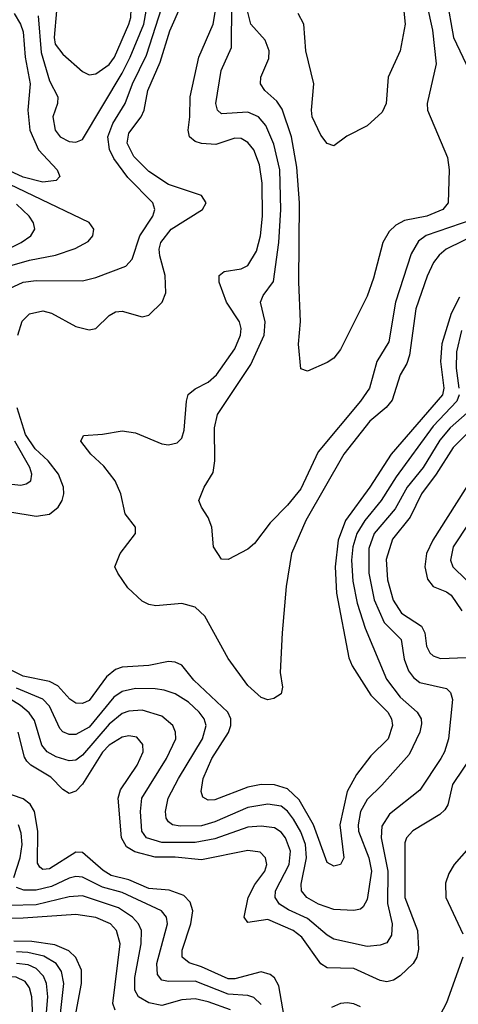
# Model space of a CAD drawing. Header units: inches. Extents: x 501365 to 657855, y 482276 to 547543.
# Tile 380 of 656: x 578240 to 579566, y 506727 to 509704. Entities that reach past the tile are written whole.
import ezdxf

# ---------------------------------------------------------------- set-up
doc = ezdxf.new("R2010")
doc.units = ezdxf.units.IN
doc.header["$MEASUREMENT"] = 0
doc.layers.add('A5570', color=7, linetype='Continuous')

msp = doc.modelspace()

# ---------------------------------------------------------------- linework, layer by layer
at = {"layer": 'A5570', "color": 5}
for points, elevation in [([(578249.2, 510000), (578258.6, 509970), (578310, 509893.8), (578319.3, 509870), (578351.6, 509730), (578344.6, 509650), (578347.4, 509630), (578370, 509599.3), (578430, 509546.6), (578450, 509536.6), (578470, 509539.8), (578510, 509567.9), (578526.2, 509590), (578570, 509690.2), (578575.9, 509710), (578578.9, 509790), (578569.7, 509849.7), (578562.2, 509870), (578545.2, 509890), (578445.8, 509925.8), (578421.2, 509941.2), (578401.9, 509961.9), (578387.6, 509987.6), (578383, 510000)], 2280), ([(579391.6, 509830), (579405.8, 509690), (579390.6, 509609.4), (579354.3, 509530), (579348, 509450), (579335.5, 509424.5), (579290, 509383), (579228.8, 509351.2), (579190, 509322.7), (579170, 509329.4), (579150, 509354.5), (579124.6, 509410), (579122, 509430), (579129.1, 509510), (579105, 509610), (579098.5, 509690), (579082.1, 509722.1)], 2120), ([(579630, 509059.6), (579529.5, 509010), (579507.7, 508992.3), (579491.4, 508970), (579471.7, 508928.3), (579437.1, 508830), (579418.7, 508690), (579410, 508664.2), (579390, 508629.8), (579366.4, 508553.6), (579348.2, 508531.8), (579298.3, 508490), (579219.7, 508390), (579105.3, 508190), (579061.2, 508090), (579046, 507990), (579033.1, 507850), (579027.7, 507730), (579034.3, 507685.7), (579030, 507665.6), (579008.1, 507651.9), (578990, 507647.7), (578970, 507655), (578930, 507691.3), (578870, 507772), (578800.1, 507900.1), (578770, 507927.9), (578730, 507938.9), (578651.9, 507931.9), (578630, 507935.4), (578610, 507946.3), (578566.6, 507986.6), (578536.2, 508030), (578528, 508050), (578543.5, 508090), (578589.7, 508150), (578589.6, 508170), (578558.9, 508210), (578546.2, 508270), (578528.3, 508310), (578494.3, 508354.3), (578454.9, 508390), (578425.3, 508430), (578433.3, 508446.7), (578490, 508450.3), (578550, 508460.8), (578590, 508454.4), (578670, 508421.5), (578690, 508418.4), (578715.6, 508424.4), (578730, 508438.9), (578737.6, 508462.4), (578743.9, 508550), (578749.6, 508570.4), (578770, 508587.8), (578810, 508607.4), (578834.8, 508630), (578890, 508708.2), (578907.9, 508750), (578909.9, 508770), (578904.3, 508790), (578864.9, 508850), (578842.9, 508910), (578842.9, 508930), (578857.9, 508942.1), (578910, 508950.6), (578930, 508961.1), (578955.8, 509004.2), (578968.4, 509050), (578973.6, 509110), (578972.6, 509210), (578964.8, 509264.8), (578947.3, 509310), (578930, 509332.9), (578910, 509344.6), (578890, 509345.4), (578833.1, 509326.9), (578790, 509329.3), (578770, 509335.8), (578753.1, 509350), (578749, 509370), (578754.7, 509410), (578755.1, 509470), (578781.3, 509590), (578825, 509690), (578845.5, 509810)], 2180), ([(578208.8, 508891.2), (578250, 508910.4), (578290, 508915.2), (578430, 508914.4), (578470, 508924.5), (578561.3, 508958.7), (578579.9, 508980.1), (578603.4, 509050), (578642.4, 509110), (578648.8, 509130), (578642.5, 509150), (578566.8, 509226.8), (578524.1, 509284.1), (578511.6, 509311.6), (578506.2, 509350), (578521.1, 509390), (578559.3, 509450), (578581, 509510), (578623.5, 509596.5), (578679.1, 509770)], 2240), ([(578295.8, 509715.8), (578304.7, 509604.7), (578330, 509519.3), (578355.5, 509470), (578353.8, 509450), (578340.6, 509410), (578347.1, 509370), (578362.3, 509350), (578390, 509335.3), (578410, 509333.2), (578430, 509342), (578550, 509542.3), (578574.1, 509590), (578614.8, 509690), (578629, 509770)], 2260), ([(579529.8, 509770), (579551.4, 509650), (579598.6, 509550)], 2160), ([(578222.9, 509722.9), (578242.6, 509690), (578250, 509666.7), (578256.4, 509590), (578271.2, 509510), (578264.9, 509430), (578270.4, 509370), (578296.9, 509310), (578353.5, 509250), (578361.1, 509230), (578350, 509217.8), (578310, 509213), (578250, 509227.8), (578130, 509283.4)], 2240), ([(578234.2, 508750), (578247.5, 508792.5), (578270, 508814.6), (578310, 508823.7), (578336.6, 508816.6), (578410, 508776.6), (578450, 508766.1), (578470, 508770.2), (578510, 508809.1), (578530, 508820.2), (578550, 508822.9), (578610, 508805.2), (578630, 508810.2), (578670.4, 508849.6), (578681.9, 508878.1), (578680.1, 508930), (578663.7, 508990), (578662, 509010), (578666.4, 509030), (578698.2, 509070), (578793.1, 509130), (578804.1, 509150), (578790, 509172.5), (578690, 509205.8), (578630, 509244.9), (578585, 509290), (578564.9, 509330), (578570, 509360.2), (578606.9, 509410), (578616.6, 509430), (578627.4, 509490), (578664.5, 509575.5), (578694.1, 509670), (578728.8, 509750)], 2220), ([(579610, 509099.3), (579468.3, 509051.7), (579445.8, 509034.2), (579423.9, 508996.1), (579375.7, 508850), (579355.5, 508730), (579319.7, 508670), (579297.9, 508590), (579270.5, 508550), (579142.6, 508397.4), (579090, 508285.2), (579050, 508236.5), (578997.2, 508182.8), (578950, 508119.7), (578930, 508103), (578870, 508072), (578850, 508072.3), (578825.6, 508110), (578820.5, 508170), (578810, 508199), (578789.4, 508230), (578782, 508250), (578797.4, 508290), (578824.8, 508335.2), (578829.9, 508370.1), (578828.4, 508470), (578838.3, 508510), (578939.1, 508660.9), (578979.4, 508750), (578982.4, 508790), (578968, 508850), (578975.6, 508870), (579007.5, 508912.5), (579023.7, 509030), (579029.1, 509130), (579026.4, 509250), (579007.9, 509327.9), (578984, 509384), (578961.9, 509410), (578930, 509424.1), (578850, 509419.5), (578838, 509430), (578832.7, 509450), (578849.1, 509550), (578880.3, 509619.7), (578880.9, 509750)], 2160), ([(579471.3, 509750), (579488.2, 509671.8), (579498.6, 509570), (579471.4, 509450), (579473.1, 509430), (579532.8, 509287.2), (579538.8, 509250), (579535.6, 509150), (579519.6, 509130), (579470.3, 509110), (579403.2, 509096.8), (579377.2, 509082.8), (579357, 509063), (579337.7, 509030), (579310, 508922), (579290, 508867.6), (579210, 508707), (579190, 508680.9), (579170, 508667), (579110, 508641.2), (579090, 508648.7), (579082.6, 508722.6), (579088.6, 508791.4), (579083.6, 508910), (579085.8, 509150), (579078.1, 509258.1), (579061.7, 509350), (579033.1, 509433.1), (579017.2, 509457.2), (578981.5, 509490), (578968.2, 509510), (578969.1, 509530), (578993.4, 509586.6), (578994.1, 509610), (578982.1, 509642.1), (578938.8, 509690), (578928.6, 509730)], 2140), ([(578210, 508959.1), (578270, 508976.5), (578348.6, 508991.4), (578408.1, 509011.9), (578446.6, 509033.4), (578461.5, 509050), (578464.4, 509070), (578450.5, 509090.5), (578112, 509252)], 2260), ([(578122.9, 508970), (578244.1, 509030), (578273.6, 509050), (578285.5, 509070), (578281.5, 509090), (578269, 509110), (578230, 509146.3)], 2280), ([(579570, 508865), (579544.5, 508815.5), (579516.4, 508723.6), (579512.5, 508670), (579522.6, 508590), (579518, 508570), (579362.7, 508390), (579298.5, 508290), (579225.3, 508190), (579202.6, 508130), (579193.4, 508050), (579197.6, 507970), (579234.6, 507774.6), (579245.1, 507750), (579302, 507662), (579352.9, 507610), (579364.4, 507590), (579367.5, 507570), (579353.8, 507530), (579302, 507478), (579257.9, 507422.1), (579230.1, 507370), (579207.9, 507270), (579219.8, 507170), (579210, 507149.8), (579190, 507144.6), (579170, 507156.1), (579128.4, 507270), (579085.3, 507345.3), (579050, 507378.6), (579010, 507390.5), (578970, 507391.2), (578930, 507383.4), (578830, 507345.1), (578810, 507343.8), (578793.3, 507353.3), (578788.1, 507370), (578794.7, 507410), (578820.8, 507470), (578871.2, 507548.8), (578877.9, 507570), (578878.2, 507590), (578868.9, 507610), (578766.8, 507706.8), (578730, 507752.1), (578710, 507761.8), (578690, 507763.1), (578630, 507751), (578550, 507746.2), (578530, 507739.5), (578502.9, 507717.1), (578450, 507646), (578430, 507636.2), (578410, 507637.9), (578391.6, 507650), (578355, 507690), (578330, 507703.4), (578250, 507719), (578122.5, 507782.5)], 2220), ([(579575.8, 508764.2), (579560, 508700), (579559.6, 508650), (579568, 508590)], 2240), ([(579568.1, 508570), (579561.7, 508550), (579490, 508475.3), (579378.2, 508321.8), (579332.4, 508250), (579283, 508190), (579259.1, 508150), (579247.2, 508110), (579243.1, 508070), (579246.7, 508006.7), (579259.9, 507939.9), (579284.4, 507864.4), (579348.9, 507710), (579390, 507655.7), (579441.1, 507610), (579453.6, 507590), (579454.7, 507574.7), (579449.3, 507549.3), (579417.5, 507482.5), (579335.1, 507390), (579290, 507346.4), (579269.8, 507310), (579262.8, 507270), (579264.5, 507250), (579295.3, 507170), (579303.4, 507130), (579290, 507043.6), (579278.2, 507021.8), (579270, 507014.9), (579250, 507011.1), (579190, 507014.1), (579143.7, 507030), (579108.5, 507050), (579100, 507060), (579092.3, 507070), (579090.4, 507090.4), (579107.3, 507170), (579104.2, 507210), (579090, 507248.3), (579067.3, 507287.2), (579050, 507311.1), (579030, 507325.6), (578990, 507331.8), (578930, 507321.8), (578830, 507278.9), (578790, 507267.1), (578725.3, 507265.3), (578701.8, 507270), (578690, 507279.1), (578683.2, 507290), (578680.8, 507310), (578689.1, 507350), (578719.6, 507410), (578793.1, 507530), (578804.2, 507570), (578797.9, 507590), (578782.9, 507610), (578750, 507640.1), (578710, 507665.3), (578677.1, 507677.1), (578650, 507680.3), (578590, 507681.5), (578550, 507673.1), (578524.7, 507655.3), (578450, 507564.7), (578410, 507542.5), (578390, 507542.7), (578370.3, 507550.3), (578361.1, 507561.1), (578330, 507628.1), (578310, 507649.9), (578230, 507683)], 2240), ([(579609.6, 508530.4), (579541.2, 508470), (579510, 508432.5), (579459.4, 508350), (579411.4, 508290), (579375.2, 508224.8), (579311.6, 508150), (579295.1, 508104.9), (579295.6, 508030), (579312, 507950), (579341.7, 507881.7), (579392.9, 507830), (579401.9, 507770), (579414.9, 507734.9), (579430, 507715), (579450, 507700.1), (579530, 507681.3), (579542.2, 507670), (579548.2, 507648.2), (579535.8, 507530), (579524.1, 507490), (579513.4, 507470), (579450, 507374.5), (579358.2, 507301.8), (579334.3, 507265.7), (579332.4, 507230), (579352.9, 507130), (579352, 507032), (579366, 506970), (579364.4, 506935.6), (579350, 506912.5), (579330, 506905.6), (579290, 506902), (579190, 506924), (579170, 506935.8), (579110, 506986.9), (579052.3, 507012.3), (579025.2, 507030), (579012.2, 507050), (579013.7, 507070), (579055, 507150), (579059.1, 507190), (579043.5, 507230), (579030, 507247.6), (579010, 507260.1), (578970, 507265.7), (578930, 507262.2), (578830, 507227.4), (578770, 507216.6), (578670, 507215.8), (578623.4, 507230), (578608.9, 507250), (578604.9, 507310), (578609.2, 507350), (578683.4, 507470), (578712.1, 507530), (578711.4, 507550), (578702.7, 507570), (578670, 507598.1), (578610, 507616.6), (578570, 507613.5), (578550, 507606), (578510, 507573.6), (578430, 507480.3), (578410, 507465.4), (578390, 507463.5), (578350, 507475.2), (578323.1, 507490), (578307.2, 507510), (578284.9, 507584.9), (578268.7, 507608.7), (578242.7, 507630), (578170, 507674.8)], 2260), ([(578210, 508215.7), (578290, 508202.4), (578330, 508208.6), (578356, 508230), (578367.9, 508250), (578373.3, 508270), (578372.6, 508290), (578357.4, 508330), (578325.9, 508370), (578286.4, 508406.4), (578257.2, 508450), (578231.9, 508530)], 2220), ([(579590, 508449.6), (579550, 508409.9), (579499.3, 508330), (579454.3, 508270), (579420.1, 508199.9), (579366.7, 508133.3), (579348.3, 508071.7), (579351.7, 508010), (579368.7, 507948.7), (579394.2, 507910), (579454.8, 507870), (579464.6, 507850), (579469.7, 507810), (579479.5, 507790), (579490, 507780.6), (579512.3, 507772.3), (579590, 507775.6)], 2280), ([(578150, 508306.4), (578243.3, 508296.7), (578259.7, 508300.3), (578273.7, 508310), (578276.6, 508330), (578270.7, 508350), (578224.8, 508430)], 2240), ([(579605.8, 508314.2), (579488.8, 508130), (579469.8, 508090), (579464.3, 508050), (579472.7, 508012.7), (579489.6, 507990), (579530, 507974), (579543.9, 507963.9), (579576.4, 507916.4)], 2320), ([(579598, 508182), (579550.1, 508110), (579541.9, 508070), (579549.5, 508050), (579589.6, 508010)], 2340), ([(579614.9, 507490), (579548.8, 507391.2), (579534.2, 507330), (579525.1, 507314.9), (579510, 507301.1), (579428.6, 507251.4), (579409.8, 507230.2), (579404.7, 507215.3), (579404.7, 507050), (579442.4, 506950), (579446.1, 506893.9), (579440.6, 506870), (579429.7, 506850.3), (579390, 506813.1), (579370, 506799.9), (579350, 506794.9), (579330, 506799.2), (579250, 506835.8), (579170, 506837.5), (579150, 506849.9), (579092.7, 506930), (579066.9, 506950), (578990, 506983.2), (578930, 506974.2), (578918.6, 506990), (578930.8, 507050), (578950.7, 507089.3), (578981.2, 507130), (578987.5, 507150), (578983.4, 507170), (578966.8, 507186.8), (578930, 507192.4), (578790, 507163.5), (578710, 507172.1), (578650, 507171.6), (578588, 507188), (578562.7, 507202.7), (578547.6, 507230), (578537.7, 507350), (578544.8, 507375.2), (578595, 507450), (578613.2, 507490), (578612.4, 507512.4), (578594.3, 507534.3), (578570, 507539.2), (578550, 507535.1), (578510, 507510.3), (578490, 507489), (578430, 507392.5), (578410, 507371.8), (578390, 507363.9), (578370, 507376.4), (578333.8, 507413.8), (578273.6, 507450), (578262, 507462), (578254.6, 507474.6), (578235.2, 507550)], 2280), ([(579039.4, 506690), (579022.9, 506782.9), (579010, 506807.6), (578997.4, 506817.4), (578970, 506825), (578890, 506804.2), (578870, 506803.6), (578790, 506840.2), (578752.2, 506852.2), (578731.4, 506870), (578730.9, 506890.9), (578757.6, 506970), (578763.5, 507010), (578755.5, 507035.5), (578735.9, 507055.9), (578692, 507072), (578630, 507076.9), (578570, 507103), (578516.8, 507116.8), (578492, 507132), (578430, 507186), (578410, 507187.2), (578330, 507136.6), (578310, 507134.8), (578301.2, 507141.2), (578293.9, 507153.9), (578295.1, 507250), (578284.5, 507310), (578271.7, 507331.7), (578250, 507348.2), (578189.2, 507369.2)], 2320), ([(578222.6, 507110), (578241.8, 507170), (578247.3, 507210), (578244.4, 507244.4), (578236.2, 507270)], 2340), ([(579642, 507250), (579553.7, 507150), (579537.3, 507122.7), (579527, 507093), (579528.2, 507050), (579580, 506940)], 2320), ([(578970, 506726.3), (578947.6, 506747.6), (578930, 506753.2), (578870, 506757.5), (578770, 506796.9), (578690, 506796), (578670, 506800.2), (578656.7, 506816.7), (578654.1, 506850), (578686.4, 506970), (578683.9, 506990), (578668.2, 507010), (578550, 507065), (578490, 507081.5), (578430, 507111.9), (578410, 507113.7), (578390, 507108.1), (578336.5, 507083.5), (578290, 507072), (578252, 507072), (578230, 507080.4)], 2340), ([(578876.8, 506710), (578810, 506734.7), (578770, 506743.9), (578730, 506740.6), (578670, 506723.7), (578630, 506731.4), (578598.8, 506750), (578588.5, 506770), (578587.8, 506807.8), (578607.7, 506910), (578608.4, 506950), (578599.1, 506970), (578580.8, 506990), (578539, 507019), (578430, 507054.6), (578390, 507052.1), (578290, 507027.8), (578210, 507026)], 2360), ([(578529, 506709), (578521.9, 506730), (578544.2, 506910), (578533.1, 506950), (578514, 506970), (578470, 506989.9), (578410, 506998.4), (578250, 506987), (578150, 506986.7)], 2380), ([(578407.7, 506687.7), (578427.3, 506790), (578426.5, 506830), (578410, 506868.8), (578388.3, 506888.3), (578346.6, 506906.6), (578276.6, 506916.6), (578221.9, 506918.1)], 2420), ([(578362.7, 506690), (578373.7, 506790), (578366, 506826), (578350.3, 506850), (578312.9, 506872.9), (578264.1, 506884.1), (578230, 506886.1)], 2440), ([(579579.4, 506870), (579530, 506731.6), (579510, 506693.7)], 2320), ([(578320.3, 506690), (578325.1, 506750), (578320.9, 506790), (578312.3, 506812.3), (578290, 506834.9), (578266, 506846), (578230, 506850.9)], 2460), ([(578281.7, 506650), (578277.1, 506750), (578270, 506777.2), (578256.2, 506796.2), (578228.9, 506808.9), (578148.9, 506811.1), (578050, 506802.8), (577974.6, 506805.4), (577960.8, 506799.2), (577955.1, 506790), (577956.6, 506770), (577973.4, 506730), (578021.1, 506681.1)], 2480), ([(579270, 506719.8), (579250, 506728.8), (579230, 506731.5), (579210, 506729.1), (579182.7, 506717.3)], 2320)]:
    msp.add_lwpolyline(points, dxfattribs=dict(at, elevation=elevation))

doc.saveas('drawing.dxf')
